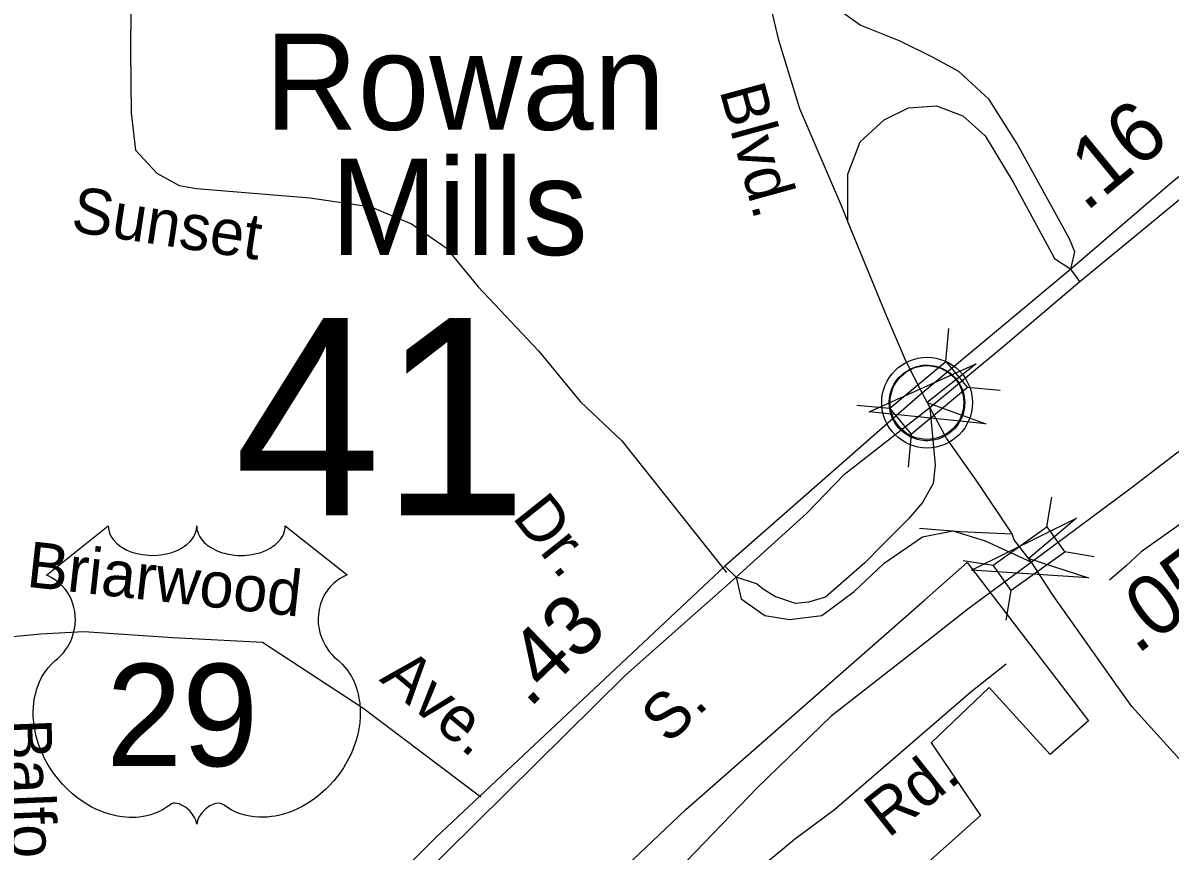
# Model space of a CAD drawing. Extents: x 1473865 to 1648260, y 639067 to 773536.
# Drawn here: x 1552903 to 1555288, y 694491 to 696213 of the extents above; entities that cross this region are included whole.
import ezdxf

# ---------------------------------------------------------------- set-up
doc = ezdxf.new("R2010")
doc.units = 0
for name, color, linetype in [('Exist Boundary Political City Limit New', 7, 'Continuous'), ('Exist Civil Demographics Community CELL', 7, 'Continuous'), ('Exist Civil Demographics Community Label', 7, 'Continuous'), ('Exist Railroad Mainline', 7, 'Continuous'), ('Exist Road Non-System Type 51', 7, 'Continuous'), ('Exist Road Non-System Type 51 Label', 7, 'Continuous'), ('Exist Road Primary US Attributed', 7, 'Continuous'), ('Exist Road Primary US Divided Attributed', 7, 'Continuous'), ('Exist Road Primary US Label', 7, 'Continuous'), ('Exist Road Primary US Mileage Hundredths English Label', 7, 'Continuous'), ('Exist Road Primary US Ramp 1 Lane  Attributed', 7, 'Continuous'), ('Exist Road Primary US Shield CELL', 7, 'Continuous'), ('Exist Road Primary US Shield Number Label', 7, 'Continuous'), ('Exist Road Primary US Structure RailRoad Attributed CELL', 7, 'Continuous'), ('Exist Road Primary US Structure RailRoad CELL', 7, 'Continuous'), ('Exist Road Primary US Structure Standard Bridge CELL', 7, 'Continuous'), ('Exist Road Primary US UnDivided 4 Lane Attributed', 7, 'Continuous'), ('Exist Road Secondary Mileage Hundredths English Label', 7, 'Continuous'), ('Exist Road Secondary Structure Standard Bridge Attributed CELL', 7, 'Continuous'), ('Exist Road Secondary Structure Standard Bridge Number Label', 7, 'Continuous'), ('Exist Road Secondary Type 51 Attributed', 7, 'Continuous'), ('Exist Road Secondary Type 51 Label', 7, 'Continuous'), ('Map Preparation Boundary City Limit Buffer Line', 7, 'Continuous')]:
    doc.layers.add(name, color=color, linetype=linetype)

msp = doc.modelspace()

# ---------------------------------------------------------------- linework, layer by layer
at = {"layer": 'Exist Boundary Political City Limit New'}
msp.add_lwpolyline([(1552229.1, 692381.3), (1552440.9, 692607.8), (1552679.2, 692861.7), (1552862.6, 693087.2), (1553016.1, 693253.3), (1553198.8, 693456.8), (1553373, 693647.7), (1553563.8, 693859.5), (1553758.8, 694071.2), (1553933, 694245.6), (1554115.6, 694420), (1554281.5, 694577.8), (1554777.2, 695012.9), (1554865.9, 695091.4), (1555118.1, 694761.9), (1555038.8, 694692), (1554912, 694830.9), (1554791.2, 694716.2), (1554893.9, 694565.1), (1554724.9, 694414.1)], dxfattribs=at)
at = {"layer": 'Exist Civil Demographics Community CELL'}
msp.add_lwpolyline([(1554705.1, 695435.9), (1554706.1, 695441.4), (1554707.9, 695448), (1554710.8, 695455.2), (1554713.7, 695461), (1554717.1, 695466.7), (1554720.8, 695471.8), (1554724.8, 695476.2), (1554729.4, 695480.8), (1554734.9, 695485.4), (1554740.4, 695489), (1554745.2, 695491.9), (1554750.3, 695494.4), (1554755.8, 695496.7), (1554761.4, 695498.5), (1554765.7, 695499.6), (1554770.6, 695500.4), (1554774.7, 695501.1), (1554781.1, 695501.4), (1554785.5, 695501.2), (1554791.2, 695501), (1554796.1, 695500.3), (1554801, 695499.3), (1554806, 695497.9), (1554811.1, 695495.9), (1554817.8, 695493), (1554824.1, 695489.5), (1554829.1, 695486), (1554834.3, 695481.9), (1554837.6, 695478.8), (1554841.7, 695474.4), (1554845.6, 695469.7), (1554848.7, 695465.1), (1554851.8, 695460.1), (1554854.2, 695455), (1554856.3, 695450), (1554857.8, 695444.9), (1554859.1, 695440.4), (1554860.2, 695434.3), (1554860.8, 695429.6), (1554861.1, 695423.6), (1554860.9, 695417.8), (1554860.3, 695412.1), (1554859.4, 695406.6), (1554857.8, 695400.5), (1554855.9, 695394.6), (1554853.6, 695389.6), (1554850.4, 695383.6), (1554847.1, 695378.3), (1554843.7, 695373.6), (1554839.5, 695368.8), (1554834.2, 695363.9), (1554829.2, 695359.7), (1554824.2, 695356.3), (1554819.8, 695353.8), (1554813, 695350.6), (1554805.9, 695347.8), (1554799.9, 695346.4), (1554793.3, 695345.1), (1554788.9, 695344.6), (1554784.4, 695344.3), (1554778.8, 695344.3), (1554774.5, 695344.8), (1554768.9, 695345.5), (1554763, 695346.8), (1554758.4, 695348.1), (1554753.2, 695350), (1554748.6, 695352), (1554744.7, 695354.2), (1554737.9, 695358.3), (1554732.3, 695362.6), (1554727.4, 695367), (1554723, 695371.9), (1554719.8, 695375.9), (1554716.8, 695380), (1554712.7, 695387.1), (1554711, 695390.7), (1554709.3, 695394.7), (1554706.7, 695402.9), (1554705.1, 695409.9), (1554704.5, 695415.1), (1554704.1, 695421.4), (1554704.1, 695426.1), (1554704.6, 695432.6)], close=True, dxfattribs=at)
for centre, radius in [((1554782.8, 695423.4), 94.3), ((1554782.5, 695423.7), 76.7)]:
    msp.add_circle(centre, radius, dxfattribs=at)
at = {"layer": 'Exist Railroad Mainline'}
msp.add_lwpolyline([(1555364.5, 695366.4), (1555207.3, 695245.9), (1555015, 695103.2), (1554870.6, 694996.1), (1554750.5, 694902.2), (1554583.3, 694771.5), (1554430.1, 694623.4), (1554264.6, 694451.2), (1554101.8, 694291), (1553950.1, 694147.4), (1553809.3, 693987.2), (1553670.8, 693833.7), (1553554.3, 693711.1), (1553415.7, 693565.4), (1553275.3, 693419.8), (1553122.2, 693250.2), (1552973.5, 693090.7), (1552841, 692950.9)], dxfattribs=at)
at = {"layer": 'Exist Road Non-System Type 51'}
msp.add_line((1554874, 694822), (1554947, 694880.1), dxfattribs=at)
for points in [[(1553117.4, 696937), (1553128.8, 696411.4), (1553126.9, 696155.3), (1553128, 696026.1), (1553137.2, 695948.6), (1553181.5, 695900.6), (1553228.1, 695874.8), (1553263.8, 695868.3), (1553500.7, 695848.9), (1553626.2, 695830.4), (1553711, 695795.3), (1553783, 695745.5), (1553849.4, 695664.2), (1553974.9, 695531.3), (1554061.6, 695426.1), (1554148, 695344), (1554365.8, 695070.4)], [(1554766.9, 695162.7), (1554851.7, 695155.2), (1554959.7, 695150.4)], [(1552757.7, 694925.7), (1552940, 694942.8), (1553030.2, 694947.6), (1553215.2, 694934.9), (1553401.5, 694925.7), (1553610, 694789), (1553855, 694603.8)]]:
    msp.add_lwpolyline(points, dxfattribs=at)
at = {"layer": 'Exist Road Primary US Attributed'}
for points in [[(1555100.6, 695675.3), (1555119.7, 695691.5), (1555399.1, 695921.4), (1555469.9, 695970.3), (1555565.2, 696036.3), (1555641.2, 696094.5)], [(1554788.3, 695413.3), (1554945.4, 695543.9), (1555100.6, 695675.3)]]:
    msp.add_lwpolyline(points, dxfattribs=at)
at = {"layer": 'Exist Road Primary US Divided Attributed'}
for points in [[(1554410.7, 696436.8), (1554423.2, 696392.2), (1554473.5, 696179.7), (1554517.3, 696035.3), (1554604.7, 695832), (1554618.4, 695798.8)], [(1554618.4, 695798.8), (1554698.7, 695603.3), (1554737.7, 695510.8), (1554772.9, 695443)], [(1554772.9, 695443), (1554788.3, 695413.3)]]:
    msp.add_lwpolyline(points, dxfattribs=at)
at = {"layer": 'Exist Road Primary US Ramp 1 Lane  Attributed'}
for p, q in [((1555100.6, 695675.3), (1555081.9, 695700.7)), ((1554362.4, 695083.2), (1554386.1, 695060.7))]:
    msp.add_line(p, q, dxfattribs=at)
for points in [[(1555081.9, 695700.7), (1555090.1, 695737.2), (1555079.2, 695764.3), (1555037.4, 695839.7), (1554970.3, 695961.2), (1554911.7, 696053.4), (1554848.8, 696112), (1554794.3, 696141.4), (1554727.2, 696174.9), (1554643.5, 696208.4), (1554568.1, 696262.9), (1554496.9, 696338.3), (1554410.7, 696436.8)], [(1554618.4, 695798.8), (1554618.4, 695898.4), (1554643.5, 695965.4), (1554693.8, 696011.5), (1554744.1, 696036.6), (1554802.7, 696040.8), (1554857.1, 696019.9), (1554903.3, 695978), (1554961.9, 695881.6), (1555041.5, 695735), (1555047.8, 695723), (1555081.9, 695700.7)], [(1554788.3, 695413.3), (1554799.7, 695293.5), (1554795.7, 695255.2), (1554773.4, 695215.5), (1554744.1, 695181.9), (1554688.8, 695126.1)], [(1554386.1, 695060.7), (1554396.4, 695015.7), (1554445.3, 694981), (1554496.9, 694972.4), (1554563.9, 694980.8), (1554631, 695031.1), (1554693.8, 695089.8), (1554773.4, 695144.2), (1554836.2, 695156.8), (1554903.3, 695135.8), (1555000, 695092.1)], [(1554688.8, 695126.1), (1554653.4, 695090.4), (1554571.8, 695019.2), (1554536.2, 695008.7), (1554509.4, 695005.9), (1554466.3, 695020.5), (1554442.4, 695035.3), (1554428.5, 695046.6), (1554386.1, 695060.7)]]:
    msp.add_lwpolyline(points, dxfattribs=at)
at = {"layer": 'Exist Road Primary US Shield CELL'}
msp.add_lwpolyline([(1553080.7, 695167.1), (1553081, 695161.8), (1553082.3, 695155.5), (1553083.3, 695152.2), (1553086.2, 695146), (1553091.1, 695138.6), (1553097.9, 695131.4), (1553105.6, 695125.1), (1553110.7, 695121.7), (1553119.5, 695117), (1553129.4, 695112.8), (1553140.5, 695109.6), (1553151.8, 695107.4), (1553164.2, 695106), (1553176.5, 695105.8), (1553189.7, 695106.8), (1553204.3, 695109.6), (1553211, 695111.3), (1553218.5, 695113.9), (1553225.5, 695116.8), (1553233.2, 695120.9), (1553239.3, 695124.8), (1553244.2, 695128.3), (1553251, 695134.9), (1553256.4, 695141.6), (1553258.7, 695145.4), (1553260.7, 695149.1), (1553263.4, 695156.8), (1553264.1, 695160.3), (1553264.7, 695167.4), (1553265.1, 695161.4), (1553265.7, 695157.7), (1553266.7, 695154), (1553268.2, 695150.1), (1553271, 695144.7), (1553274, 695140.1), (1553279.7, 695133.4), (1553283.3, 695130), (1553286.6, 695127.3), (1553295.3, 695121.3), (1553305.5, 695116.2), (1553310.5, 695114), (1553315.7, 695112.2), (1553322.2, 695110.2), (1553329, 695108.6), (1553335.7, 695107.4), (1553342.5, 695106.5), (1553349.5, 695105.9), (1553355.2, 695105.8), (1553362.2, 695105.8), (1553368.6, 695106.2), (1553375.3, 695107), (1553382.5, 695108.2), (1553388.4, 695109.5), (1553396.1, 695111.5), (1553403.1, 695114.1), (1553409.3, 695116.7), (1553417.3, 695120.9), (1553423.7, 695124.9), (1553428.4, 695128.7), (1553434, 695133.9), (1553439.4, 695140), (1553442.5, 695144.5), (1553444.7, 695149.2), (1553446.7, 695154), (1553448, 695159.2), (1553448.6, 695163.7), (1553448.7, 695167.5), (1553577.3, 695065.1), (1553574.3, 695063.9), (1553567.3, 695060.5), (1553561.7, 695057.2), (1553552.9, 695051), (1553549.1, 695047.6), (1553545.3, 695044), (1553541.8, 695040.2), (1553538.7, 695036.6), (1553535, 695031.5), (1553531.7, 695026.3), (1553528.4, 695020.6), (1553526, 695015.6), (1553522.1, 695005.3), (1553520.2, 694998.8), (1553518.9, 694993.2), (1553517.4, 694981.8), (1553517, 694976.3), (1553517, 694970.9), (1553517.3, 694965.2), (1553517.9, 694959.7), (1553518.9, 694954), (1553519.8, 694949), (1553521.4, 694942.9), (1553523.7, 694935.7), (1553526.5, 694928.8), (1553532.3, 694917.6), (1553539.9, 694906.2), (1553545.3, 694899.8), (1553550.6, 694894.4), (1553558.5, 694887.7), (1553562.8, 694883.9), (1553567.8, 694878.9), (1553575.8, 694869.6), (1553579.1, 694865.2), (1553582.4, 694860.3), (1553585.4, 694855.2), (1553588.5, 694849.7), (1553590.9, 694844.9), (1553595.4, 694833.9), (1553598.7, 694823.2), (1553600.2, 694817.5), (1553602.6, 694804.9), (1553603.5, 694798.7), (1553604.5, 694786.4), (1553604.6, 694771.5), (1553603.4, 694757.4), (1553600.8, 694740.9), (1553598.6, 694731), (1553595.2, 694719.5), (1553591.9, 694709.6), (1553586, 694694.9), (1553580.8, 694684.3), (1553574.1, 694671.8), (1553569.4, 694664.3), (1553564.1, 694656.2), (1553557.3, 694647), (1553549.4, 694637.1), (1553539.9, 694626.7), (1553532.2, 694619), (1553522.2, 694610), (1553516.1, 694605), (1553507.5, 694598.5), (1553495.6, 694590.6), (1553483.9, 694583.8), (1553474, 694578.7), (1553465.2, 694574.9), (1553453.8, 694570.6), (1553434.8, 694565.3), (1553427.9, 694563.9), (1553419.7, 694562.7), (1553412, 694561.9), (1553404.6, 694561.5), (1553394.5, 694561.5), (1553384.6, 694562.2), (1553375.2, 694563.6), (1553365.4, 694565.7), (1553355.1, 694568.7), (1553345.8, 694572.3), (1553336.4, 694577), (1553320.5, 694587), (1553315.9, 694589.4), (1553313.3, 694590.1), (1553307.2, 694590.4), (1553301.4, 694589.2), (1553295.5, 694586.9), (1553291.9, 694585), (1553287.2, 694581.8), (1553283.5, 694578.9), (1553279.1, 694574.8), (1553276.1, 694571.3), (1553273.7, 694568.5), (1553269.3, 694561.5), (1553267.7, 694558.1), (1553266, 694553.8), (1553264.5, 694547.4), (1553262.5, 694555.5), (1553260.2, 694560.8), (1553257.4, 694565.3), (1553254.6, 694569.4), (1553250.1, 694574.5), (1553246.1, 694578.4), (1553241.2, 694582.4), (1553236, 694585.5), (1553231.9, 694587.6), (1553228.1, 694589.1), (1553223.5, 694590.2), (1553219.7, 694590.5), (1553216.6, 694590.4), (1553212.3, 694589.4), (1553206.5, 694585.3), (1553201, 694581.5), (1553195, 694577.7), (1553187.8, 694573.9), (1553182.6, 694571.5), (1553176.3, 694569.1), (1553169.1, 694566.6), (1553161.2, 694564.6), (1553153, 694563), (1553145.9, 694561.9), (1553138.2, 694561.2), (1553131.3, 694560.9), (1553124.1, 694561), (1553117.3, 694561.5), (1553109.5, 694562.2), (1553099.8, 694563.7), (1553091.7, 694565.5), (1553083.2, 694567.8), (1553074.5, 694570.5), (1553065.2, 694574.1), (1553053.5, 694579.2), (1553045.3, 694583.4), (1553032.5, 694590.7), (1553017.5, 694601.1), (1553006.1, 694610.3), (1552997.8, 694617.9), (1552985.6, 694630.3), (1552978.4, 694638.4), (1552967.1, 694653), (1552959.9, 694663.6), (1552955.2, 694671.3), (1552948.4, 694683.8), (1552944.6, 694691.6), (1552939.8, 694703), (1552935.9, 694713.4), (1552932.7, 694723.3), (1552931, 694729.6), (1552928.6, 694740.6), (1552927.1, 694748.5), (1552925.7, 694759.2), (1552924.9, 694770.5), (1552924.7, 694780.9), (1552925, 694789.6), (1552926, 694799.7), (1552927.7, 694810.4), (1552929.8, 694819.6), (1552931.6, 694826.2), (1552934.3, 694834.3), (1552938, 694843.2), (1552942.2, 694851.7), (1552946.3, 694858.7), (1552951.4, 694866.3), (1552956.4, 694872.8), (1552962.9, 694879.9), (1552969.8, 694886.5), (1552976, 694891.6), (1552983.5, 694898.9), (1552987.4, 694903.3), (1552992, 694909.4), (1552995.8, 694915.1), (1552998.7, 694920.2), (1553002.6, 694927.7), (1553005, 694933.3), (1553007.9, 694942), (1553009.4, 694948.1), (1553010.9, 694955.9), (1553011.9, 694963.3), (1553012.3, 694972.5), (1553012.1, 694980.1), (1553011.1, 694989), (1553009.4, 694997.5), (1553007.4, 695004.9), (1553004.2, 695013.4), (1553001.3, 695019.7), (1552996.4, 695028.1), (1552990.9, 695035.9), (1552985.2, 695042.3), (1552979.5, 695048), (1552974.1, 695052.3), (1552968.9, 695056), (1552962.3, 695059.9), (1552956, 695063.1), (1552952.1, 695064.7)], close=True, dxfattribs=at)
at = {"layer": 'Exist Road Primary US Structure RailRoad Attributed CELL'}
msp.add_lwpolyline([(1555118.2, 695059.3), (1554874.9, 695075.3), (1555093.7, 695183.1), (1554994.5, 695099.1)], close=True, dxfattribs=at)
at = {"layer": 'Exist Road Primary US Structure RailRoad CELL'}
for p, q in [((1555031.9, 695164.9), (1555042.2, 695226.8)), ((1554858.1, 695095.5), (1554920, 695085.2)), ((1555068.4, 695113.9), (1555130.2, 695103.6)), ((1554947, 694971.2), (1554957.3, 695033))]:
    msp.add_line(p, q, dxfattribs=at)
msp.add_lwpolyline([(1554920, 695085.2), (1555031.7, 695165.1), (1555069, 695112.9), (1554957.3, 695033)], close=True, dxfattribs=at)
at = {"layer": 'Exist Road Primary US Structure Standard Bridge CELL'}
for p, q in [((1554821.8, 695508.8), (1554828, 695577.5)), ((1554866, 695455.8), (1554934.7, 695449.6)), ((1554636.8, 695418.5), (1554705.5, 695412.2)), ((1554744.5, 695289.3), (1554750.7, 695358))]:
    msp.add_line(p, q, dxfattribs=at)
msp.add_lwpolyline([(1554705.5, 695412.2), (1554821.6, 695509), (1554866.8, 695454.8), (1554750.7, 695358)], close=True, dxfattribs=at)
at = {"layer": 'Exist Road Primary US UnDivided 4 Lane Attributed'}
for points in [[(1555641.2, 696094.5), (1555511, 696039.7), (1555392.9, 695962.8), (1555292.4, 695881.6), (1555081.9, 695700.7)], [(1555081.9, 695700.7), (1554772.9, 695443)], [(1554772.9, 695443), (1554763.2, 695435), (1554362.4, 695083.2)], [(1554386.1, 695060.7), (1554532.3, 695193), (1554611.4, 695274.7), (1554788.3, 695413.3)], [(1555000, 695092.1), (1554963.8, 695138.1), (1554959.7, 695150.4), (1554889.9, 695255), (1554823.3, 695349.9), (1554788.3, 695413.3)], [(1554362.4, 695083.2), (1553762.3, 694520), (1553217.1, 693971.7), (1553208.1, 693935.4)], [(1556032.9, 694115.6), (1555921.4, 694186.6), (1555726.3, 694310.3), (1555620.6, 694391), (1555503.9, 694488.6), (1555333.9, 694653), (1555208.3, 694791.8), (1555177, 694835.4), (1555044.8, 695022.5), (1555000, 695092.1)], [(1553208.1, 693935.4), (1553250.6, 693958.9), (1553348, 694057.9), (1554156.2, 694856.8), (1554386.1, 695060.7)]]:
    msp.add_lwpolyline(points, dxfattribs=at)
at = {"layer": 'Exist Road Secondary Structure Standard Bridge Attributed CELL'}
msp.add_lwpolyline([(1554905, 695379.2), (1554662.4, 695404.1), (1554884.9, 695503.8), (1554782.8, 695423.4)], close=True, dxfattribs=at)
at = {"layer": 'Exist Road Secondary Type 51 Attributed'}
for points in [[(1555334.8, 695188.7), (1555227.8, 695113.1), (1555196.5, 695084.5), (1555162.3, 695054.6)], [(1553531.8, 693626.1), (1553606, 693706.5), (1553687.3, 693795.3), (1553820.2, 693917.9), (1553992.2, 694081), (1554194.9, 694255.3), (1554334.3, 694380.5), (1554387.6, 694417.4), (1554441.7, 694461.3), (1554507.3, 694515.6), (1554590.6, 694577.5), (1554874, 694822)]]:
    msp.add_lwpolyline(points, dxfattribs=at)
at = {"layer": 'Map Preparation Boundary City Limit Buffer Line'}
msp.add_lwpolyline([(1552229.1, 692381.3), (1552440.9, 692607.8), (1552679.2, 692861.7), (1552862.6, 693087.2), (1553016.1, 693253.3), (1553198.8, 693456.8), (1553373, 693647.7), (1553563.8, 693859.5), (1553758.8, 694071.2), (1553933, 694245.6), (1554115.6, 694420), (1554281.5, 694577.8), (1554777.2, 695012.9), (1554865.9, 695091.4), (1555118.1, 694761.9), (1555038.8, 694692), (1554912, 694830.9), (1554791.2, 694716.2), (1554893.9, 694565.1), (1554724.9, 694414.1)], dxfattribs=at)

# ---------------------------------------------------------------- texts
at = {"layer": 'Exist Civil Demographics Community Label'}
for s, p in [('Rowan', (1553406.3, 695990.7)), ('Mills', (1553542.6, 695730.4))]:
    msp.add_text(s, height=200, dxfattribs=at).set_placement(p)
at = {"layer": 'Exist Road Non-System Type 51 Label'}
for s, rotation, p in [('Sunset', 351.3331, (1553000.8, 695779.9)), ('Dr.', 308.5261, (1553918.7, 695185)), ('Briarwood', 353.7215, (1552908.8, 695040.9)), ('Ave.', 320.0275, (1553642.4, 694846.3))]:
    msp.add_text(s, height=95, rotation=rotation, dxfattribs=at).set_placement(p)
at = {"layer": 'Exist Road Primary US Label'}
for s, rotation, p in [('Blvd.', 285.3354, (1554350.9, 696072.8)), ('S.', 44.0352, (1554245.4, 694711.1))]:
    msp.add_text(s, height=95, rotation=rotation, dxfattribs=at).set_placement(p)
at = {"layer": 'Exist Road Primary US Mileage Hundredths English Label'}
for s, rotation, p in [('.16', 39.4466, (1555112.2, 695818.3)), ('.43', 44.035, (1553955.5, 694786.3))]:
    msp.add_text(s, height=125, rotation=rotation, dxfattribs=at).set_placement(p)
at = {"layer": 'Exist Road Primary US Shield Number Label'}
msp.add_text('29', height=212.5, dxfattribs=at).set_placement((1553076.4, 694667.8))
at = {"layer": 'Exist Road Secondary Mileage Hundredths English Label'}
msp.add_text('.05', height=125, rotation=37.0027, dxfattribs=at).set_placement((1555218.7, 694898.1))
at = {"layer": 'Exist Road Secondary Structure Standard Bridge Number Label'}
msp.add_text('41', height=410.1, dxfattribs=at).set_placement((1553342.6, 695189.4))
at = {"layer": 'Exist Road Secondary Type 51 Label'}
for s, rotation, p in [('Balfour', 272.2619, (1552867.4, 694764.2)), ('Rd.', 38.5026, (1554702, 694516.7))]:
    msp.add_text(s, height=95, rotation=rotation, dxfattribs=at).set_placement(p)

doc.saveas('drawing.dxf')
